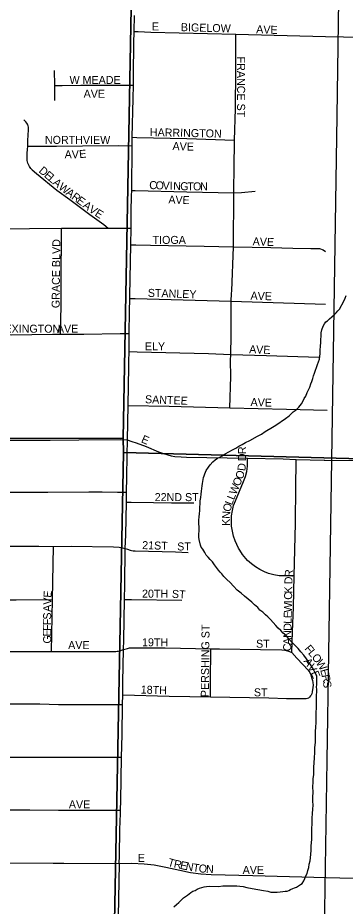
# Model space of a CAD drawing. Extents: x 1587405 to 1714697, y 1028970 to 1155083.
# Drawn here: x 1650593 to 1652641, y 1116017 to 1121564 of the extents above; entities that cross this region are included whole.
import ezdxf

# ---------------------------------------------------------------- set-up
doc = ezdxf.new("R2010")
doc.units = 0
for name, color, linetype in [('GM_X_City_Street', 7, 'Continuous'), ('GM_X_City_Street_Text', 7, 'Continuous'), ('GM_X_Minor_River', 7, 'Continuous'), ('GM_X_Rail_Line', 7, 'Continuous'), ('GM_X_Section', 7, 'Continuous'), ('GM_X_US_Route', 7, 'Continuous')]:
    doc.layers.add(name, color=color, linetype=linetype)

msp = doc.modelspace()

# ---------------------------------------------------------------- linework, layer by layer
at = {"layer": 'GM_X_City_Street'}
for points in [[(1651321.4, 1121479), (1651323.4, 1121577.8)], [(1651316.2, 1121143.9), (1651317.3, 1121208.2), (1651319.9, 1121405.3), (1651321.4, 1121479)], [(1651321.4, 1121479), (1651347.1, 1121478.1), (1651425.4, 1121475.4), (1651956.4, 1121462.5)], [(1651948.3, 1120800.4), (1651954.1, 1120996.4), (1651956.2, 1121235.3), (1651956.4, 1121462.5)], [(1651956.4, 1121462.5), (1652518.2, 1121446.6), (1652630.5, 1121444.8)], [(1652630.5, 1121444.8), (1652694.2, 1121443.7)], [(1650825.4, 1121142.3), (1650824.8, 1121172.4), (1650823.7, 1121206.3), (1650823.5, 1121234.6)], [(1650825.4, 1121142.3), (1650870.3, 1121142.2), (1650988, 1121142.7)], [(1650826, 1121047.7), (1650825.4, 1121069.6), (1650825.4, 1121109.5), (1650825.4, 1121142.3)], [(1650988, 1121142.7), (1651268.7, 1121143.7), (1651316.2, 1121143.9)], [(1651309.1, 1120818), (1651314.8, 1121060.6), (1651316.2, 1121143.9)], [(1650656, 1120763.4), (1650656.8, 1120797.1), (1650660.7, 1120864.4), (1650661, 1120873.9), (1650660.1, 1120881.7), (1650658.3, 1120889.9), (1650656.8, 1120894.3), (1650654.4, 1120899.3), (1650649.7, 1120906.8), (1650644.4, 1120914.1), (1650639.9, 1120919.1), (1650631.5, 1120926.7)], [(1651309.1, 1120818), (1651337.5, 1120817.5), (1651650.9, 1120811.1), (1651948.3, 1120800.4)], [(1651309.1, 1120764.5), (1651309.1, 1120818)], [(1651944.2, 1120471.3), (1651944.8, 1120493.6), (1651947.6, 1120624.3), (1651948.3, 1120800.4)], [(1650675.4, 1120623.9), (1650667.4, 1120635.6), (1650660, 1120647.8), (1650656.7, 1120656.1), (1650654.3, 1120664.2), (1650652.6, 1120672.9), (1650652.2, 1120682.6), (1650652.2, 1120702.5), (1650652.6, 1120718.3), (1650654.2, 1120742.9), (1650656, 1120763.4)], [(1650656, 1120763.4), (1650835.4, 1120762.7), (1650998.3, 1120764.4), (1651225.7, 1120766.8), (1651309.1, 1120764.5)], [(1651305.8, 1120486.7), (1651309.1, 1120764.5)], [(1650675.4, 1120623.9), (1650684, 1120615.1), (1650710.1, 1120591.9), (1650838.4, 1120488.4), (1650919, 1120429.3), (1651044.3, 1120336.2), (1651131.4, 1120272.9), (1651158.8, 1120251.6)], [(1651301.6, 1120251.1), (1651302.6, 1120272.5), (1651302.2, 1120354.7), (1651305.1, 1120453), (1651305.8, 1120486.7)], [(1651305.8, 1120486.7), (1651327.2, 1120486.4), (1651651.5, 1120478.2), (1651944.2, 1120471.3)], [(1651941.4, 1120134.7), (1651944.2, 1120471.3)], [(1651944.2, 1120471.3), (1651991.4, 1120474.4), (1652078.8, 1120480.8)], [(1650471.9, 1120247.3), (1650667.2, 1120249.5), (1650866.4, 1120251.2)], [(1650861.4, 1119588.2), (1650864.2, 1119767.8), (1650865.3, 1119961.8), (1650866.6, 1120192.1), (1650866.4, 1120251.2)], [(1650866.4, 1120251.2), (1650982.3, 1120251.6), (1651158.8, 1120251.6)], [(1651158.8, 1120251.6), (1651301.6, 1120251.1)], [(1651300.2, 1120147), (1651301.6, 1120251.1)], [(1651293.8, 1119811.7), (1651294, 1119829.1), (1651300.2, 1120147)], [(1651300.2, 1120147), (1651330.8, 1120146.5), (1651423.7, 1120144.9), (1651759.4, 1120138.5), (1651941.4, 1120134.7)], [(1651927.7, 1119794.3), (1651930.4, 1119842.6), (1651932.1, 1119858.7), (1651941.4, 1120134.7)], [(1651941.4, 1120134.7), (1652176.6, 1120130.5), (1652313.9, 1120125.4), (1652425.4, 1120123.3), (1652459.9, 1120123.3), (1652480.9, 1120122.8), (1652503, 1120115.8), (1652518.1, 1120105)], [(1651290.9, 1119593.4), (1651292.6, 1119730.7), (1651293.8, 1119811.7)], [(1651293.8, 1119811.7), (1651327.7, 1119810.8), (1651927.7, 1119794.3)], [(1651925.6, 1119461.9), (1651928.7, 1119581.5), (1651927.7, 1119794.3)], [(1651927.7, 1119794.3), (1652517.3, 1119777.1)], [(1650462.9, 1119585.8), (1650552.7, 1119585), (1650811.4, 1119587.9), (1650861.4, 1119588.2)], [(1650861.4, 1119588.2), (1651006.7, 1119589.3), (1651234.5, 1119592.5), (1651290.9, 1119593.4)], [(1651289.1, 1119480), (1651290.2, 1119533.6), (1651290.9, 1119593.4)], [(1651282.7, 1119144.3), (1651287.3, 1119387.1), (1651287.9, 1119418.8), (1651289.1, 1119480)], [(1651289.1, 1119480), (1651339.2, 1119478.8), (1651785.2, 1119468), (1651925.6, 1119461.9)], [(1651920.4, 1119129.2), (1651925.1, 1119325.3), (1651924.6, 1119423.4), (1651925.6, 1119461.9)], [(1651925.6, 1119461.9), (1652149.6, 1119456.2), (1652475.9, 1119445.9)], [(1651279.4, 1118928.6), (1651282.7, 1119144.3)], [(1651282.7, 1119144.3), (1651540.5, 1119139.3), (1651920.4, 1119129.2)], [(1651920.4, 1119129.2), (1652273.1, 1119120), (1652528, 1119114.5)], [(1650449.7, 1118927.6), (1650484.3, 1118927.6), (1650795.7, 1118927.3), (1650976.1, 1118929.4), (1651238.3, 1118932.1), (1651279.4, 1118928.6)], [(1651273.4, 1118602.9), (1651275.6, 1118696.8), (1651277.9, 1118832.3), (1651279.4, 1118928.6)], [(1651279.4, 1118928.6), (1651293.3, 1118923.7), (1651306.9, 1118919), (1651334.4, 1118909.5), (1651396.7, 1118887.1), (1651474.1, 1118855.1), (1651505.6, 1118843.4), (1651532, 1118835), (1651552.7, 1118828.8), (1651575.8, 1118824.6), (1651614.4, 1118822.1), (1651648.7, 1118821.5), (1652030.5, 1118814.6)], [(1652321, 1118080.9), (1652285.8, 1118080.1), (1652228.1, 1118080.6), (1652194.6, 1118086.1), (1652160.5, 1118094.4), (1652136.8, 1118105), (1652107.8, 1118119.3), (1652080.1, 1118135.7), (1652054.4, 1118154.9), (1652030.1, 1118176.1), (1652019.2, 1118187.7), (1651998.8, 1118212.7), (1651981.1, 1118239.3), (1651973.6, 1118253.5), (1651953.2, 1118297.5), (1651942.8, 1118327.8), (1651935.3, 1118359.1), (1651930.9, 1118391), (1651929.1, 1118423.2), (1651930.4, 1118455.3), (1651935.1, 1118487.1), (1651943.3, 1118518.1), (1651954.5, 1118548.4), (1652005.5, 1118668.8), (1652016.6, 1118699.7), (1652025.2, 1118731.8), (1652028, 1118748.2), (1652029.5, 1118764.8), (1652029.8, 1118780.8), (1652030.5, 1118814.6)], [(1652030.5, 1118814.6), (1652252.9, 1118809.5), (1652335.1, 1118807.2)], [(1652321, 1118080.9), (1652329.4, 1118407), (1652333, 1118639.9), (1652334.9, 1118786.9), (1652335.1, 1118807.2)], [(1652335.1, 1118807.2), (1652509.3, 1118802.1)], [(1652509.3, 1118802.1), (1652514.5, 1118802), (1652694.7, 1118799.2), (1652908, 1118795.8), (1653137.6, 1118788.4)], [(1649489.9, 1118597.5), (1649555.7, 1118598.3), (1649719.1, 1118597.3), (1649975.7, 1118599.9), (1650220.7, 1118601.6), (1650466.4, 1118601.8), (1650645, 1118602.8), (1650781.5, 1118602.7), (1651037.8, 1118603.5), (1651121.4, 1118603.5), (1651216.1, 1118602.8), (1651273.4, 1118602.9)], [(1651272.5, 1118539.8), (1651273.4, 1118602.9)], [(1651265.4, 1118250.7), (1651268.4, 1118335.6), (1651272.5, 1118539.8)], [(1651272.5, 1118539.8), (1651303.3, 1118539.4), (1651441.2, 1118537.8), (1651555.7, 1118536.1), (1651646.7, 1118535.3), (1651694.4, 1118535.3)], [(1649486, 1118268.6), (1649661.7, 1118266.6), (1649964.9, 1118265.6), (1650209.9, 1118265.4), (1650522, 1118264.1), (1650725, 1118264.2), (1650817.4, 1118263.6)], [(1650810.2, 1117931.7), (1650817.4, 1118263.6)], [(1650817.4, 1118263.6), (1650927.5, 1118265.1), (1651191.4, 1118261.2), (1651226.8, 1118259), (1651238.4, 1118257.6), (1651247.7, 1118255.3), (1651265.4, 1118250.7)], [(1651261.1, 1117932.9), (1651263, 1118023.7), (1651265.4, 1118250.7)], [(1651265.4, 1118250.7), (1651279.4, 1118245.9), (1651295.6, 1118240.4), (1651304.4, 1118238.1), (1651314.6, 1118236.7), (1651327.7, 1118235.6), (1651580.5, 1118229.1), (1651659.5, 1118226.4)], [(1652306.2, 1117602), (1652311, 1117730.7), (1652318.3, 1117884.8), (1652321, 1118080.9)], [(1649475.9, 1117931), (1649554.6, 1117930.9), (1649864.4, 1117930.6), (1650059.7, 1117931.4), (1650288.5, 1117930.6), (1650583.9, 1117930.1), (1650810.2, 1117931.7)], [(1650805.3, 1117607.7), (1650810.2, 1117931.7)], [(1651255.3, 1117619.8), (1651255.9, 1117679), (1651261.1, 1117932.9)], [(1651261.1, 1117932.9), (1651303.6, 1117932.7), (1651619.6, 1117928.4)], [(1650805.3, 1117607.7), (1650941.9, 1117607.4), (1651195.4, 1117607.5), (1651206.8, 1117607.9), (1651214.3, 1117608.7), (1651222.4, 1117609.8), (1651228.7, 1117611.3), (1651241, 1117615), (1651255.3, 1117619.8)], [(1651250.5, 1117335.8), (1651250.5, 1117416.4), (1651255.3, 1117619.8)], [(1651255.3, 1117619.8), (1651279.5, 1117627), (1651285, 1117628.3), (1651291.3, 1117629.6), (1651296.3, 1117630.6), (1651302.4, 1117631.2), (1651310.3, 1117631.2), (1651395, 1117631), (1651516.1, 1117629.6), (1651800, 1117624.3)], [(1651798.1, 1117323.3), (1651799.1, 1117420.8), (1651800, 1117624.3)], [(1651800, 1117624.3), (1651854.5, 1117623.6), (1652111.4, 1117620.1), (1652244.6, 1117616.8), (1652264.1, 1117614.7), (1652280.7, 1117611.4), (1652291.6, 1117608.4), (1652306.2, 1117602)], [(1650502.8, 1117606.8), (1650652.4, 1117607.2), (1650805.3, 1117607.7)], [(1652306.2, 1117602), (1652337.6, 1117566.7), (1652376.5, 1117526.8), (1652409.8, 1117490), (1652414.5, 1117483.7), (1652418.9, 1117475.8), (1652425, 1117461.6), (1652432.2, 1117439.5), (1652435.6, 1117427.2), (1652437.9, 1117413.1), (1652439.6, 1117397.2), (1652439.1, 1117383), (1652435.2, 1117356), (1652431.8, 1117343.7), (1652427.3, 1117333.9), (1652424.9, 1117329.9), (1652418.5, 1117323)], [(1651248.7, 1117276.9), (1651250.5, 1117335.8)], [(1651250.5, 1117335.8), (1651539.8, 1117329), (1651798.1, 1117323.3)], [(1651798.1, 1117323.3), (1652163, 1117317.1), (1652273.6, 1117314.6), (1652348.8, 1117313.3), (1652376.7, 1117313.6), (1652386.1, 1117313.7), (1652396.9, 1117314.7), (1652405.8, 1117316.2), (1652412.6, 1117319.1), (1652418.5, 1117323)], [(1650495.8, 1117281.3), (1650624.1, 1117279.9), (1650730.5, 1117280.3), (1650848.9, 1117276.9), (1651070.7, 1117276.6), (1651203.4, 1117276.8), (1651248.7, 1117276.9)], [(1651242.4, 1116947.9), (1651245.2, 1117088), (1651248.7, 1117276.9)], [(1650521.6, 1116946.8), (1650680.7, 1116946.7), (1650825, 1116948), (1650889.2, 1116947.4), (1651100.9, 1116947.5), (1651208.3, 1116947.8), (1651242.4, 1116947.9)], [(1651235.9, 1116617.6), (1651237.1, 1116677.5), (1651242.4, 1116947.9)], [(1650515.7, 1116618.4), (1650668.5, 1116619.3), (1650848.8, 1116617.2), (1651193.6, 1116617.6), (1651235.9, 1116617.6)], [(1651228.4, 1116283.4), (1651228.7, 1116331.9), (1651231.7, 1116495.4), (1651235.4, 1116595.5), (1651235.9, 1116617.6)], [(1651228.4, 1116283.4), (1651306.5, 1116284.8), (1651383.3, 1116281), (1651446, 1116274.6), (1651520.3, 1116260.6), (1651548.2, 1116254.6)], [(1651548.2, 1116254.6), (1651606.2, 1116242.1), (1651673.1, 1116227.7), (1651737.7, 1116219.9), (1651802.7, 1116215.5), (1652064, 1116208.6), (1652521.4, 1116196.9), (1653126, 1116181.9), (1653396.7, 1116174.8), (1653565.2, 1116171.9), (1653599.1, 1116171.3)]]:
    msp.add_lwpolyline(points, dxfattribs=at)
at = {"layer": 'GM_X_Minor_River'}
for points in [[(1652462.2, 1119381.2), (1652468.6, 1119399.2), (1652473, 1119415.1), (1652479.3, 1119433.1), (1652481.7, 1119449.1), (1652484.1, 1119467.1), (1652484.5, 1119489.1), (1652487, 1119513.1), (1652487.5, 1119537.2), (1652487.9, 1119557.2), (1652490.3, 1119575.2), (1652490.5, 1119587.3), (1652490.8, 1119597.3), (1652495.1, 1119615.2), (1652503.6, 1119639.1), (1652512, 1119653), (1652520.2, 1119664.9), (1652530.4, 1119672.7), (1652542.7, 1119684.5), (1652557, 1119696.2), (1652573.4, 1119711.9), (1652583.6, 1119721.8), (1652593.9, 1119733.6), (1652604.2, 1119745.4), (1652633.3, 1119795), (1652639.7, 1119812.9), (1652646, 1119830.8)], [(1652237.8, 1117739.1), (1652222.1, 1117753.5), (1652206.4, 1117769.8), (1652190.7, 1117788.2), (1652173, 1117806.6), (1652157.3, 1117823), (1652141.5, 1117837.3), (1652125.8, 1117853.7), (1652108, 1117866.1), (1652094.3, 1117882.4), (1652074.6, 1117898.8), (1652056.8, 1117915.2), (1652035.1, 1117933.7), (1652011.4, 1117952.3), (1651989.7, 1117970.8), (1651966.1, 1117991.3), (1651942.5, 1118015.8), (1651920.9, 1118038.3), (1651901.2, 1118056.8), (1651881.5, 1118075.2), (1651869.8, 1118091.5), (1651858, 1118103.8), (1651848.2, 1118116), (1651836.6, 1118132.3), (1651822.8, 1118148.6), (1651811.2, 1118166.9), (1651797.4, 1118181.2), (1651783.7, 1118195.5), (1651771.9, 1118209.8), (1651762.2, 1118226.1), (1651750.6, 1118246.3), (1651740.8, 1118258.6), (1651735, 1118270.7), (1651727.8, 1118307), (1651726, 1118321.1), (1651726.4, 1118339.1), (1651726.9, 1118361.1), (1651727.3, 1118383.2), (1651725.8, 1118407.3), (1651726.2, 1118427.3), (1651728.6, 1118447.3), (1651729.1, 1118467.4), (1651731.5, 1118487.4), (1651731.9, 1118509.5), (1651734.3, 1118529.5), (1651734.7, 1118547.5), (1651737.2, 1118569.5), (1651739.6, 1118589.5), (1651742, 1118607.5), (1651744.3, 1118625.6), (1651746.7, 1118641.6), (1651749, 1118655.5), (1651751.3, 1118669.5), (1651753.5, 1118681.5), (1651755.8, 1118693.5), (1651758, 1118703.5), (1651762.3, 1118717.4), (1651766.5, 1118727.4), (1651770.7, 1118737.3), (1651785.2, 1118759.1), (1651795.5, 1118772.9), (1651814, 1118792.6), (1651828.3, 1118804.4), (1651842.5, 1118814.1), (1651856.7, 1118821.8), (1651871, 1118829.6), (1651891.3, 1118841.2), (1651913.6, 1118854.8), (1651935.9, 1118866.4), (1651956.2, 1118878), (1651976.5, 1118889.6), (1651996.8, 1118899.2), (1652017.1, 1118912.9), (1652045.5, 1118924.3), (1652092.2, 1118951.5), (1652116.5, 1118965), (1652140.9, 1118980.6), (1652185.7, 1119007.8), (1652208, 1119021.3), (1652267, 1119062.3), (1652289.5, 1119079.9), (1652303.8, 1119091.6), (1652316.1, 1119103.4), (1652328.3, 1119113.2), (1652340.5, 1119123), (1652350.8, 1119132.8), (1652359, 1119142.6), (1652367.3, 1119154.5), (1652375.6, 1119168.4), (1652384, 1119186.3), (1652394.3, 1119202.1), (1652402.8, 1119224), (1652411.2, 1119241.9), (1652419.6, 1119257.8), (1652426, 1119277.7), (1652432.3, 1119293.6), (1652438.7, 1119311.5), (1652443.1, 1119329.5), (1652449.5, 1119345.4), (1652455.8, 1119363.3), (1652462.2, 1119381.2)], [(1651729.1, 1116128.8), (1651745.3, 1116134.4), (1651759.4, 1116138.2), (1651773.5, 1116139.9), (1651789.6, 1116141.6), (1651847.8, 1116140.4), (1651875.9, 1116143.8), (1651906.1, 1116145.2), (1651928.1, 1116144.8), (1651948.2, 1116144.4), (1651964.2, 1116144.1), (1651982.3, 1116141.7), (1652002.3, 1116139.3), (1652026.2, 1116134.8), (1652058.2, 1116128.1), (1652094.2, 1116121.4), (1652130.2, 1116114.6), (1652156.2, 1116110.1), (1652176.2, 1116105.7), (1652200.2, 1116105.2), (1652216.3, 1116104.9), (1652234.4, 1116106.5), (1652250.5, 1116108.2), (1652264.5, 1116109.9), (1652278.6, 1116111.6), (1652288.7, 1116115.5), (1652298.9, 1116121.3), (1652313, 1116127), (1652323.2, 1116130.8), (1652337.3, 1116136.6), (1652349.5, 1116144.3), (1652361.7, 1116152.1), (1652371.9, 1116157.9), (1652382.3, 1116175.8), (1652388.6, 1116189.7), (1652395, 1116207.6), (1652403.3, 1116221.5), (1652407.7, 1116239.4), (1652414.1, 1116259.4), (1652416.5, 1116279.4), (1652420.9, 1116299.3), (1652423.4, 1116319.3), (1652425.8, 1116341.4), (1652428.3, 1116365.4), (1652428.9, 1116393.4), (1652431.7, 1116433.5), (1652432.4, 1116467.6), (1652434.4, 1116565.8), (1652437.1, 1116595.8), (1652437.6, 1116621.9), (1652440.1, 1116647.9), (1652438.6, 1116672), (1652439.2, 1116700.1), (1652439.7, 1116726.2), (1652438.5, 1116764.3), (1652441.1, 1116790.3), (1652441.6, 1116814.4), (1652444, 1116836.4), (1652444.5, 1116858.4), (1652445, 1116884.5), (1652447.6, 1116912.5), (1652448.2, 1116942.6), (1652450.9, 1116976.6), (1652451.6, 1117008.7), (1652454.2, 1117038.8), (1652454.8, 1117066.8), (1652455.6, 1117104.9), (1652458.2, 1117137), (1652458.8, 1117163), (1652459.3, 1117187.1), (1652459.7, 1117209.1), (1652460.2, 1117231.2), (1652460.6, 1117251.2), (1652461, 1117273.3), (1652461.5, 1117295.3), (1652461.9, 1117315.4), (1652462.3, 1117335.4), (1652462.7, 1117355.5), (1652463.1, 1117371.5), (1652461.3, 1117385.6), (1652463.7, 1117401.6), (1652464, 1117415.6), (1652464.2, 1117425.7), (1652464.4, 1117435.7), (1652462.7, 1117453.8), (1652458.9, 1117463.9), (1652451.2, 1117478.1), (1652445.4, 1117490.2), (1652435.7, 1117504.5), (1652424.1, 1117526.8), (1652412.4, 1117543), (1652398.7, 1117561.4), (1652383.1, 1117583.7), (1652363.5, 1117606.2), (1652345.9, 1117626.6), (1652326.2, 1117647.1), (1652302.6, 1117669.6), (1652286.9, 1117688), (1652271.3, 1117706.3), (1652253.5, 1117722.7), (1652237.8, 1117739.1)], [(1651570.3, 1116013.6), (1651586.6, 1116027.3), (1651600.9, 1116041.1), (1651615.2, 1116054.8), (1651629.6, 1116068.6), (1651641.8, 1116078.4), (1651654, 1116086.1), (1651664.2, 1116094), (1651676.4, 1116101.7), (1651688.7, 1116111.5), (1651702.8, 1116115.2), (1651715, 1116123), (1651729.1, 1116128.8)]]:
    msp.add_lwpolyline(points, dxfattribs=at)
at = {"layer": 'GM_X_Rail_Line'}
msp.add_lwpolyline([(1652548.3, 1112173.7), (1652519.2, 1112269.3), (1652498.2, 1112347.5), (1652483.9, 1112418), (1652474.2, 1112487.5), (1652465.5, 1112570.8), (1652461.4, 1112683.8), (1652464.5, 1112910.7), (1652504.7, 1115460.5), (1652527.4, 1116926.5), (1652548.1, 1118268.2), (1652590, 1120951.9), (1652611.9, 1122399.8), (1652652.7, 1125050.4), (1652715.2, 1129083.1), (1652745.5, 1130967.3), (1652787, 1134322.7)], dxfattribs=at)
at = {"layer": 'GM_X_Section'}
for points in [[(1646073.9, 1124318.5), (1651349.7, 1124201.4), (1651252.7, 1118939.3), (1645977.3, 1118932.5), (1646049.9, 1124318.8)], [(1656339.6, 1124095.9), (1656263, 1118717.5), (1651255.5, 1118849.2), (1651252.7, 1118939.3), (1651349.7, 1124201.4)], [(1645977.3, 1118932.5), (1651252.7, 1118939.3), (1651255.5, 1118849.2), (1651155.1, 1113643.3), (1645830.1, 1113663.1)], [(1651255.5, 1118849.2), (1656263, 1118717.5), (1656195.7, 1113439), (1651152, 1113557.3), (1651155.1, 1113643.3)]]:
    msp.add_lwpolyline(points, close=True, dxfattribs=at)
at = {"layer": 'GM_X_US_Route'}
for points in [[(1649888, 1116288.5), (1649923.5, 1116287.4), (1650479.1, 1116287.9), (1650512, 1116288), (1650536.4, 1116288), (1650815.5, 1116285), (1650881.3, 1116286.4), (1651228.4, 1116283.4)], [(1651228.4, 1116283.4), (1651221.6, 1115952.8), (1651217.8, 1115698), (1651214.9, 1115502.2), (1651209.2, 1115222.4), (1651208.4, 1115187.6), (1651207.5, 1115160.7), (1651207.7, 1115127.8), (1651205.5, 1115062.1), (1651201.8, 1114866.2), (1651196.9, 1114602.9), (1651194, 1114449.8)]]:
    msp.add_lwpolyline(points, dxfattribs=at)

# ---------------------------------------------------------------- texts
at = {"layer": 'GM_X_City_Street_Text'}
for s, rotation, p in [('E', 0, (1651432, 1121485.4)), ('BIGELOW', 358.4498, (1651612.6, 1121481.1)), ('AVE', 358.0264, (1652083.5, 1121467.8)), ('FRANCE ST', 270, (1651965, 1121322.1)), ('W MEADE', 0, (1650917.2, 1121151.1)), ('AVE', 0, (1651005.2, 1121065)), ('HARRINGTON', 358.7558, (1651418.9, 1120825.5)), ('NORTHVIEW', 0, (1650763.2, 1120777.1)), ('A', 357.1791, (1651560.2, 1120739.5)), ('V', 357.7298, (1651604.6, 1120737.4)), ('E', 359.1911, (1651650, 1120735.6)), ('A', 0.0437, (1650886.4, 1120686.7)), ('V', 0.8486, (1650931.1, 1120686.7)), ('E', 5.4576, (1650979.5, 1120687.6)), ('D', 319.439, (1650720.9, 1120603.2)), ('E', 319.4283, (1650754.3, 1120574.6)), ('L', 319.442, (1650781.1, 1120551.7)), ('A', 319.8849, (1650808.1, 1120528.5)), ('W', 322.7464, (1650843.9, 1120498.5)), ('C', 357.887, (1651414.7, 1120495.4)), ('O', 357.8986, (1651454.3, 1120494)), ('V', 357.8797, (1651498.3, 1120492.4)), ('I', 357.8926, (1651542.3, 1120490.7)), ('N', 357.8797, (1651564.3, 1120489.9)), ('G', 358.2138, (1651608.5, 1120488.3)), ('T', 359.6058, (1651653.8, 1120486.9)), ('O', 359.9703, (1651689.4, 1120486.7)), ('N', 359.9929, (1651733.4, 1120486.7)), ('A', 323.3616, (1650889.9, 1120463.5)), ('R', 323.3666, (1650925.2, 1120437.2)), ('E', 323.3541, (1650957, 1120413.6)), ('A', 357.8142, (1651534.6, 1120405.1)), ('V', 357.8649, (1651578.7, 1120403.4)), ('E', 358.4363, (1651623.2, 1120401.8)), ('A', 323.3443, (1650995.9, 1120384.7)), ('V', 325.6659, (1651033, 1120357.1)), ('E', 327.9143, (1651071.1, 1120331.1)), ('GRACE BLVD', 89.3503, (1650855, 1119751.1)), ('TIOGA', 0, (1651436.4, 1120152.3)), ('AVE', 358.0261, (1652061.5, 1120143.5)), ('STANLEY', 358.1827, (1651405.9, 1119822.2)), ('AVE', 358.0261, (1652048.3, 1119804.7)), ('LEXINGTON', 0, (1650472.8, 1119597.9)), ('AVE', 0, (1650838, 1119597.9)), ('ELY', 0, (1651388, 1119487.8)), ('A', 357.7915, (1652039.6, 1119470.3)), ('V', 357.786, (1652083.5, 1119468.6)), ('E', 358.5497, (1652128.2, 1119466.8)), ('SANTEE', 357.8359, (1651388.3, 1119157.9)), ('AVE', 358.0261, (1652048.3, 1119140.3)), ('E', 336.7863, (1651360.9, 1118915.1)), ('D', 89.8251, (1652020.8, 1118795.7)), ('R', 89.994, (1652021, 1118839.9)), ('D', 83.6952, (1652015.8, 1118732.5)), ('O', 70.1757, (1651998, 1118678.6)), ('O', 67.5735, (1651980.3, 1118635.6)), ('W', 67.5961, (1651958.5, 1118582.7)), ('22ND ST', 0, (1651449.6, 1118546.3)), ('L', 67.7268, (1651945.1, 1118550.2)), ('O', 76.6105, (1651922.9, 1118476.5)), ('L', 68.9546, (1651932.6, 1118517.6)), ('N', 85.7991, (1651920, 1118434.7)), ('K', 89.6065, (1651919.8, 1118391.6)), ('21ST', 358.0918, (1651370.7, 1118247.1)), ('ST', 0, (1651590.4, 1118238.3)), ('R', 85.1859, (1652311.5, 1118069.8)), ('D', 88.6012, (1652310.5, 1118026.6)), ('K', 88.923, (1652309.4, 1117969.5)), ('E', 85.6516, (1650803.4, 1117941.9)), ('20TH', 0, (1651370.4, 1117943.5)), ('ST', 356.1879, (1651555.8, 1117943.4)), ('C', 88.9072, (1652308.6, 1117929.9)), ('V', 88.4477, (1650802.3, 1117898.5)), ('A', 89.9812, (1650802.3, 1117854.9)), ('W', 88.907, (1652307.1, 1117850.6)), ('I', 88.948, (1652308.2, 1117907.9)), ('S', 89.9956, (1650802.2, 1117806.5)), ('E', 88.9395, (1652306.5, 1117815.5)), ('F', 89.9707, (1650802.2, 1117771.2)), ('L', 88.9072, (1652305.8, 1117780.2)), ('F', 89.9707, (1650802.2, 1117736)), ('E', 89.9727, (1650802.2, 1117700.9)), ('PERSHING ST', 89.3572, (1651787.8, 1117322.3)), ('N', 88.9071, (1652304.1, 1117692.2)), ('D', 88.9343, (1652305, 1117736.2)), ('G', 89.9781, (1650802.2, 1117656.9)), ('AVE', 0, (1650908.4, 1117622.3)), ('19TH', 0, (1651370.4, 1117639.9)), ('ST', 0, (1652083.2, 1117631.1)), ('A', 88.9343, (1652303.3, 1117648.2)), ('C', 88.9072, (1652302.6, 1117608.6)), ('F', 309.4278, (1652383.7, 1117623.8)), ('L', 309.4067, (1652406, 1117596.6)), ('O', 309.4399, (1652428.4, 1117569.4)), ('W', 302.025, (1652455.4, 1117536.8)), ('A', 304.0841, (1652378.4, 1117546.3)), ('V', 300.5365, (1652402.6, 1117510.6)), ('E', 292.6283, (1652424.2, 1117474.3)), ('E', 285.315, (1652484.1, 1117491.9)), ('R', 281.6385, (1652493.2, 1117458.7)), ('18TH', 358.2109, (1651361.9, 1117345.1)), ('S', 278.5281, (1652501.1, 1117420.6)), ('ST', 0, (1652070, 1117327.5)), ('AVE', 0, (1650912.8, 1116627.9)), ('E', 0, (1651344, 1116293.5)), ('T', 343.7431, (1651527.9, 1116269.8)), ('R', 348.3339, (1651565.9, 1116258.9)), ('E', 348.5274, (1651604.9, 1116250.8)), ('N', 349.1369, (1651639.9, 1116243.7)), ('T', 351.7331, (1651685.6, 1116235)), ('O', 354.5638, (1651723.1, 1116229.6)), ('N', 357.5383, (1651769.8, 1116225.2)), ('AVE', 0, (1651999.6, 1116218.7))]:
    msp.add_text(s, height=50, rotation=rotation, dxfattribs=at).set_placement(p)

doc.saveas('drawing.dxf')
